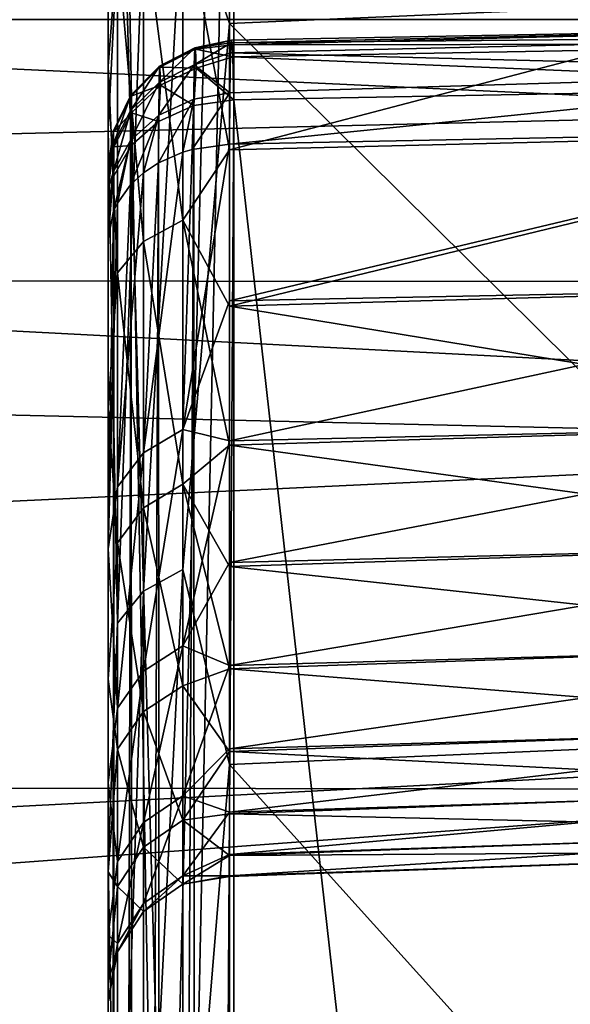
# Model space of a CAD drawing. Header units: millimetres. Extents: x -41 to 9, y -3 to 403.
# Tile 480 of 505: x -26.69 to -25.37, y 365.25 to 367.6. Entities that reach past the tile are written whole.
import ezdxf

# ---------------------------------------------------------------- set-up
doc = ezdxf.new("R2010")
doc.units = ezdxf.units.MM
doc.header["$LTSCALE"] = 81.481481
for name, color, linetype in [('1222', 7, 'CONTINUOUS'), ('1223', 7, 'CONTINUOUS'), ('1225', 7, 'CONTINUOUS'), ('1253', 7, 'CONTINUOUS'), ('133', 7, 'CONTINUOUS'), ('135', 7, 'CONTINUOUS'), ('136', 7, 'CONTINUOUS'), ('137', 7, 'CONTINUOUS'), ('143', 7, 'CONTINUOUS'), ('155', 7, 'CONTINUOUS'), ('158', 7, 'CONTINUOUS'), ('159', 7, 'CONTINUOUS'), ('160', 7, 'CONTINUOUS'), ('211', 7, 'CONTINUOUS'), ('213', 7, 'CONTINUOUS'), ('214', 7, 'CONTINUOUS'), ('216', 7, 'CONTINUOUS'), ('217', 7, 'CONTINUOUS'), ('218', 7, 'CONTINUOUS')]:
    doc.layers.add(name, color=color, linetype=linetype)

msp = doc.modelspace()

# ---------------------------------------------------------------- linework, layer by layer
at = {"layer": '1222', "linetype": 'Continuous'}
for points in [[(9.125, 367.6006, 83.3181), (9.125, 368.8485, 82.2092), (-40.875, 367.6013, 83.3175), (9.125, 367.6006, 83.3181)], [(-40.875, 364.9808, 85.3833), (9.125, 367.6006, 83.3181), (-40.875, 367.6013, 83.3175), (-40.875, 364.9808, 85.3833)], [(9.125, 364.9803, 85.3836), (9.125, 367.6006, 83.3181), (-40.875, 364.9808, 85.3833), (9.125, 364.9803, 85.3836)]]:
    msp.add_3dface(points, dxfattribs=at)
at = {"layer": '1223', "linetype": 'Continuous'}
for points in [[(-40.875, 367.6016, 18.6828), (9.125, 364.9804, 16.6165), (-40.875, 364.9804, 16.6164), (-40.875, 367.6016, 18.6828)], [(9.125, 367.6012, 18.6825), (9.125, 364.9804, 16.6165), (-40.875, 367.6016, 18.6828), (9.125, 367.6012, 18.6825)]]:
    msp.add_3dface(points, dxfattribs=at)
at = {"layer": '1225', "linetype": 'Continuous'}
for points in [[(-40.875, 366.9863, 80.2537), (-40.875, 368.1428, 79.1428), (-15.675, 366.9706, 80.2682), (-40.875, 366.9863, 80.2537)], [(-15.675, 366.9706, 80.2682), (-40.875, 368.1428, 79.1428), (-15.675, 368.1428, 79.1428), (-15.675, 366.9706, 80.2682)], [(-40.875, 365.7861, 81.3169), (-40.875, 366.9863, 80.2537), (-15.675, 366.9706, 80.2682), (-40.875, 365.7861, 81.3169)], [(-15.675, 365.7532, 81.3449), (-40.875, 365.7861, 81.3169), (-15.675, 366.9706, 80.2682), (-15.675, 365.7532, 81.3449)], [(-40.875, 363.2635, 83.2932), (-40.875, 365.7861, 81.3169), (-15.675, 364.4929, 82.3709), (-40.875, 363.2635, 83.2932)], [(-15.675, 364.4929, 82.3709), (-40.875, 365.7861, 81.3169), (-15.675, 365.7532, 81.3449), (-15.675, 364.4929, 82.3709)]]:
    msp.add_3dface(points, dxfattribs=at)
at = {"layer": '1253', "linetype": 'Continuous'}
for points in [[(-40.875, 369.2524, 24.0123), (-40.875, 366.9858, 21.7458), (-15.675, 368.7435, 23.4709), (-40.875, 369.2524, 24.0123)], [(-40.875, 366.9858, 21.7458), (-15.675, 367.5959, 22.3206), (-15.675, 368.7435, 23.4709), (-40.875, 366.9858, 21.7458)], [(-40.875, 366.9858, 21.7458), (-15.675, 366.4023, 21.2182), (-15.675, 367.5959, 22.3206), (-40.875, 366.9858, 21.7458)], [(-40.875, 366.9858, 21.7458), (-40.875, 364.5443, 19.6692), (-15.675, 366.4023, 21.2182), (-40.875, 366.9858, 21.7458)], [(-40.875, 364.5443, 19.6692), (-15.675, 365.1648, 20.1654), (-15.675, 366.4023, 21.2182), (-40.875, 364.5443, 19.6692)]]:
    msp.add_3dface(points, dxfattribs=at)
at = {"layer": '133', "linetype": 'Continuous'}
for points in [[(-26.1855, 367.5917, 69.8931), (-24.475, 367.6663, 69.8895), (-26.1855, 369.1456, 67.3947), (-26.1855, 367.5917, 69.8931)], [(-24.475, 365.8979, 72.2493), (-24.475, 367.6663, 69.8895), (-26.1855, 367.5917, 69.8931), (-24.475, 365.8979, 72.2493)], [(-26.1855, 365.8242, 72.2453), (-24.475, 365.8979, 72.2493), (-26.1855, 367.5917, 69.8931), (-26.1855, 365.8242, 72.2453)], [(-24.475, 363.9274, 74.4463), (-24.475, 365.8979, 72.2493), (-26.1855, 365.8242, 72.2453), (-24.475, 363.9274, 74.4463)], [(-26.1855, 363.8568, 74.433), (-24.475, 363.9274, 74.4463), (-26.1855, 365.8242, 72.2453), (-26.1855, 363.8568, 74.433)]]:
    msp.add_3dface(points, dxfattribs=at)
at = {"layer": '135', "linetype": 'Continuous'}
for points in [[(-24.475, 367.7396, 56.0263), (-24.475, 367.3329, 55.5977), (-26.1855, 367.2905, 55.6401), (-24.475, 367.7396, 56.0263)], [(-26.1855, 367.7014, 56.0728), (-24.475, 367.7396, 56.0263), (-26.1855, 367.2905, 55.6401), (-26.1855, 367.7014, 56.0728)], [(-24.475, 366.9646, 46.8637), (-24.475, 367.338, 46.3964), (-26.1855, 366.9299, 46.8092), (-24.475, 366.9646, 46.8637)], [(-26.1855, 366.9299, 46.8092), (-24.475, 367.338, 46.3964), (-26.1855, 367.3041, 46.3444), (-26.1855, 366.9299, 46.8092)], [(-24.475, 367.3329, 55.5977), (-24.475, 366.9655, 55.138), (-26.1855, 366.9177, 55.1742), (-24.475, 367.3329, 55.5977)], [(-26.1855, 367.2905, 55.6401), (-24.475, 367.3329, 55.5977), (-26.1855, 366.9177, 55.1742), (-26.1855, 367.2905, 55.6401)], [(-24.475, 366.9655, 55.138), (-24.475, 366.6365, 54.647), (-26.1855, 366.9177, 55.1742), (-24.475, 366.9655, 55.138)], [(-24.475, 366.6353, 47.3549), (-24.475, 366.9646, 46.8637), (-26.1855, 366.5963, 47.3039), (-24.475, 366.6353, 47.3549)], [(-26.1855, 366.5963, 47.3039), (-24.475, 366.9646, 46.8637), (-26.1855, 366.9299, 46.8092), (-26.1855, 366.5963, 47.3039)], [(-26.1855, 366.9177, 55.1742), (-24.475, 366.6365, 54.647), (-26.1855, 366.5856, 54.6785), (-26.1855, 366.9177, 55.1742)], [(-24.475, 366.6365, 54.647), (-24.475, 366.3517, 54.1333), (-26.1855, 366.5856, 54.6785), (-24.475, 366.6365, 54.647)], [(-24.475, 366.3494, 47.8713), (-24.475, 366.6353, 47.3549), (-26.1855, 366.3057, 47.825), (-24.475, 366.3494, 47.8713)], [(-26.1855, 366.3057, 47.825), (-24.475, 366.6353, 47.3549), (-26.1855, 366.5963, 47.3039), (-26.1855, 366.3057, 47.825)], [(-26.1855, 366.5856, 54.6785), (-24.475, 366.3517, 54.1333), (-26.1855, 366.2964, 54.1565), (-26.1855, 366.5856, 54.6785)], [(-24.475, 366.3517, 54.1333), (-24.475, 366.1101, 53.5947), (-26.1855, 366.2964, 54.1565), (-24.475, 366.3517, 54.1333)], [(-24.475, 366.107, 48.4132), (-24.475, 366.3494, 47.8713), (-26.1855, 366.0601, 48.3688), (-24.475, 366.107, 48.4132)], [(-26.1855, 366.0601, 48.3688), (-24.475, 366.3494, 47.8713), (-26.1855, 366.3057, 47.825), (-26.1855, 366.0601, 48.3688)], [(-26.1855, 366.2964, 54.1565), (-24.475, 366.1101, 53.5947), (-26.1855, 366.0524, 53.612), (-26.1855, 366.2964, 54.1565)], [(-24.475, 366.1101, 53.5947), (-24.475, 365.9149, 53.0395), (-26.1855, 366.0524, 53.612), (-24.475, 366.1101, 53.5947)], [(-26.1855, 365.8613, 48.9315), (-24.475, 366.107, 48.4132), (-26.1855, 366.0601, 48.3688), (-26.1855, 365.8613, 48.9315)], [(-24.475, 365.912, 48.97), (-24.475, 366.107, 48.4132), (-26.1855, 365.8613, 48.9315), (-24.475, 365.912, 48.97)], [(-26.1855, 366.0524, 53.612), (-24.475, 365.9149, 53.0395), (-26.1855, 365.8553, 53.0488), (-26.1855, 366.0524, 53.612)], [(-24.475, 365.9149, 53.0395), (-24.475, 365.7675, 52.4697), (-26.1855, 365.8553, 53.0488), (-24.475, 365.9149, 53.0395)], [(-26.1855, 365.7107, 49.5088), (-24.475, 365.912, 48.97), (-26.1855, 365.8613, 48.9315), (-26.1855, 365.7107, 49.5088)], [(-24.475, 365.7648, 49.5427), (-24.475, 365.912, 48.97), (-26.1855, 365.7107, 49.5088), (-24.475, 365.7648, 49.5427)], [(-26.1855, 365.8553, 53.0488), (-24.475, 365.7675, 52.4697), (-26.1855, 365.7064, 52.471), (-26.1855, 365.8553, 53.0488)], [(-24.475, 365.7675, 52.4697), (-24.475, 365.6678, 51.8879), (-26.1855, 365.7064, 52.471), (-24.475, 365.7675, 52.4697)], [(-26.1855, 365.6095, 50.0969), (-24.475, 365.7648, 49.5427), (-26.1855, 365.7107, 49.5088), (-26.1855, 365.6095, 50.0969)], [(-24.475, 365.6661, 50.1252), (-24.475, 365.7648, 49.5427), (-26.1855, 365.6095, 50.0969), (-24.475, 365.6661, 50.1252)], [(-26.1855, 365.7064, 52.471), (-24.475, 365.6678, 51.8879), (-26.1855, 365.6069, 51.8827), (-26.1855, 365.7064, 52.471)], [(-24.475, 365.6678, 51.8879), (-24.475, 365.6179, 51.3026), (-26.1855, 365.6069, 51.8827), (-24.475, 365.6678, 51.8879)], [(-26.1855, 365.5582, 50.6914), (-24.475, 365.6661, 50.1252), (-26.1855, 365.6095, 50.0969), (-26.1855, 365.5582, 50.6914)], [(-24.475, 365.6173, 50.7116), (-24.475, 365.6661, 50.1252), (-26.1855, 365.5582, 50.6914), (-24.475, 365.6173, 50.7116)], [(-24.475, 365.6179, 51.3026), (-24.475, 365.6173, 50.7116), (-26.1855, 365.5573, 51.288), (-24.475, 365.6179, 51.3026)], [(-26.1855, 365.6069, 51.8827), (-24.475, 365.6179, 51.3026), (-26.1855, 365.5573, 51.288), (-26.1855, 365.6069, 51.8827)], [(-26.1855, 365.5573, 51.288), (-24.475, 365.6173, 50.7116), (-26.1855, 365.5582, 50.6914), (-26.1855, 365.5573, 51.288)]]:
    msp.add_3dface(points, dxfattribs=at)
at = {"layer": '136', "linetype": 'Continuous'}
for points in [[(-26.1817, 367.5458, 45.8002), (-24.475, 367.5838, 45.7012), (-26.1805, 367.5522, 45.6672), (-26.1817, 367.5458, 45.8002)], [(-24.475, 367.5617, 45.9509), (-24.475, 367.5838, 45.7012), (-26.1817, 367.5458, 45.8002), (-24.475, 367.5617, 45.9509)], [(-26.1805, 367.5522, 45.6672), (-24.475, 367.5838, 45.7012), (-26.1792, 367.5408, 45.5343), (-26.1805, 367.5522, 45.6672)], [(-24.475, 367.5838, 45.7012), (-24.475, 367.5433, 45.4539), (-26.1792, 367.5408, 45.5343), (-24.475, 367.5838, 45.7012)], [(-26.1828, 367.5215, 45.9313), (-24.475, 367.5617, 45.9509), (-26.1817, 367.5458, 45.8002), (-26.1828, 367.5215, 45.9313)], [(-24.475, 367.4785, 46.1871), (-24.475, 367.5617, 45.9509), (-26.1828, 367.5215, 45.9313), (-24.475, 367.4785, 46.1871)], [(-26.1792, 367.5408, 45.5343), (-24.475, 367.5433, 45.4539), (-26.1778, 367.5125, 45.4057), (-26.1792, 367.5408, 45.5343)], [(-24.475, 367.5433, 45.4539), (-24.475, 367.4417, 45.223), (-26.1778, 367.5125, 45.4057), (-24.475, 367.5433, 45.4539)], [(-26.1845, 367.4261, 46.171), (-24.475, 367.4785, 46.1871), (-26.1828, 367.5215, 45.9313), (-26.1845, 367.4261, 46.171)], [(-26.1778, 367.5125, 45.4057), (-24.475, 367.4417, 45.223), (-26.175, 367.4095, 45.1695), (-26.1778, 367.5125, 45.4057)], [(-24.475, 367.338, 46.3964), (-24.475, 367.4785, 46.1871), (-26.1855, 367.3041, 46.3444), (-24.475, 367.338, 46.3964)], [(-26.1855, 367.3041, 46.3444), (-24.475, 367.4785, 46.1871), (-26.1845, 367.4261, 46.171), (-26.1855, 367.3041, 46.3444)]]:
    msp.add_3dface(points, dxfattribs=at)
at = {"layer": '137', "linetype": 'Continuous'}
for points in [[(-24.475, 367.4417, 45.223), (-24.475, 352.3339, 20.0795), (-26.175, 367.4095, 45.1695), (-24.475, 367.4417, 45.223)], [(-26.175, 367.4095, 45.1695), (-24.475, 352.3339, 20.0795), (-26.175, 352.3833, 20.1616), (-26.175, 367.4095, 45.1695)]]:
    msp.add_3dface(points, dxfattribs=at)
at = {"layer": '143', "linetype": 'Continuous'}
for points in [[(-26.475, 371.2807, 61.9451), (-26.475, 370.5144, 60.9992), (-26.475, 353.7843, 65.4831), (-26.475, 371.2807, 61.9451)], [(-26.475, 370.1986, 64.6501), (-26.475, 371.2807, 61.9451), (-26.475, 353.7843, 65.4831), (-26.475, 370.1986, 64.6501)], [(-26.475, 367.4903, 56.2854), (-26.475, 366.6748, 55.3496), (-26.475, 370.5144, 60.9992), (-26.475, 367.4903, 56.2854)], [(-26.475, 368.4522, 57.0714), (-26.475, 367.4903, 56.2854), (-26.475, 370.5144, 60.9992), (-26.475, 368.4522, 57.0714)], [(-26.475, 370.5144, 60.9992), (-26.475, 366.6748, 55.3496), (-26.475, 358.2662, 48.7525), (-26.475, 370.5144, 60.9992)], [(-26.475, 368.881, 67.2536), (-26.475, 370.1986, 64.6501), (-26.475, 353.7843, 65.4831), (-26.475, 368.881, 67.2536)], [(-26.475, 367.3397, 69.7302), (-26.475, 368.881, 67.2536), (-26.475, 353.7843, 65.4831), (-26.475, 367.3397, 69.7302)], [(-26.475, 345.742, 65.9833), (-26.475, 367.3397, 69.7302), (-26.475, 347.5805, 65.1411), (-26.475, 345.742, 65.9833)], [(-26.475, 347.5805, 65.1411), (-26.475, 367.3397, 69.7302), (-26.475, 348.4609, 64.6334), (-26.475, 347.5805, 65.1411)], [(-26.475, 348.4609, 64.6334), (-26.475, 367.3397, 69.7302), (-26.475, 353.7843, 65.4831), (-26.475, 348.4609, 64.6334)], [(-26.475, 365.589, 72.059), (-26.475, 367.3397, 69.7302), (-26.475, 345.742, 65.9833), (-26.475, 365.589, 72.059)], [(-26.475, 367.2496, 45.7474), (-26.475, 367.2508, 45.6378), (-26.475, 353.6367, 42.5456), (-26.475, 367.2496, 45.7474)], [(-26.475, 367.2508, 45.6378), (-26.475, 367.2349, 45.5291), (-26.475, 353.6367, 42.5456), (-26.475, 367.2508, 45.6378)], [(-26.475, 367.2313, 45.8554), (-26.475, 367.2496, 45.7474), (-26.475, 353.6367, 42.5456), (-26.475, 367.2313, 45.8554)], [(-26.475, 367.2349, 45.5291), (-26.475, 367.2021, 45.4249), (-26.475, 353.6367, 42.5456), (-26.475, 367.2349, 45.5291)], [(-26.475, 367.1964, 45.9595), (-26.475, 367.2313, 45.8554), (-26.475, 353.6367, 42.5456), (-26.475, 367.1964, 45.9595)], [(-26.475, 367.2021, 45.4249), (-26.475, 367.1522, 45.3238), (-26.475, 353.6367, 42.5456), (-26.475, 367.2021, 45.4249)], [(-26.475, 367.1456, 46.0562), (-26.475, 367.1964, 45.9595), (-26.475, 353.6367, 42.5456), (-26.475, 367.1456, 46.0562)], [(-26.475, 367.1522, 45.3238), (-26.475, 352.1261, 20.3162), (-26.475, 352.4726, 40.9053), (-26.475, 367.1522, 45.3238)], [(-26.475, 353.6367, 42.5456), (-26.475, 367.1522, 45.3238), (-26.475, 352.4726, 40.9053), (-26.475, 353.6367, 42.5456)], [(-26.475, 367.0787, 46.1467), (-26.475, 367.1456, 46.0562), (-26.475, 353.6367, 42.5456), (-26.475, 367.0787, 46.1467)], [(-26.475, 366.3388, 47.1506), (-26.475, 367.0787, 46.1467), (-26.475, 353.6367, 42.5456), (-26.475, 366.3388, 47.1506)], [(-26.475, 366.6748, 55.3496), (-26.475, 366.0281, 54.29), (-26.475, 358.2662, 48.7525), (-26.475, 366.6748, 55.3496)], [(-26.475, 354.5891, 44.3209), (-26.475, 366.3388, 47.1506), (-26.475, 353.6367, 42.5456), (-26.475, 354.5891, 44.3209)], [(-26.475, 365.7804, 48.2614), (-26.475, 366.3388, 47.1506), (-26.475, 354.5891, 44.3209), (-26.475, 365.7804, 48.2614)], [(-26.475, 366.0281, 54.29), (-26.475, 365.5684, 53.1359), (-26.475, 358.2662, 48.7525), (-26.475, 366.0281, 54.29)], [(-26.475, 365.4172, 49.4494), (-26.475, 365.7804, 48.2614), (-26.475, 355.3103, 46.1987), (-26.475, 365.4172, 49.4494)], [(-26.475, 355.3103, 46.1987), (-26.475, 365.7804, 48.2614), (-26.475, 354.5891, 44.3209), (-26.475, 355.3103, 46.1987)], [(-26.475, 341.8435, 66.939), (-26.475, 365.589, 72.059), (-26.475, 343.8272, 66.5824), (-26.475, 341.8435, 66.939)], [(-26.475, 343.8272, 66.5824), (-26.475, 365.589, 72.059), (-26.475, 345.742, 65.9833), (-26.475, 343.8272, 66.5824)], [(-26.475, 363.6391, 74.2268), (-26.475, 365.589, 72.059), (-26.475, 337.822, 66.8971), (-26.475, 363.6391, 74.2268)], [(-26.475, 337.822, 66.8971), (-26.475, 365.589, 72.059), (-26.475, 339.8301, 67.0442), (-26.475, 337.822, 66.8971)], [(-26.475, 339.8301, 67.0442), (-26.475, 365.589, 72.059), (-26.475, 341.8435, 66.939), (-26.475, 339.8301, 67.0442)], [(-26.475, 365.5684, 53.1359), (-26.475, 365.3096, 51.9208), (-26.475, 358.2662, 48.7525), (-26.475, 365.5684, 53.1359)], [(-26.475, 365.2588, 50.6806), (-26.475, 365.4172, 49.4494), (-26.475, 358.2662, 48.7525), (-26.475, 365.2588, 50.6806)], [(-26.475, 355.7905, 48.151), (-26.475, 365.4172, 49.4494), (-26.475, 355.3103, 46.1987), (-26.475, 355.7905, 48.151)], [(-26.475, 365.4172, 49.4494), (-26.475, 355.7905, 48.151), (-26.475, 358.2662, 48.7525), (-26.475, 365.4172, 49.4494)], [(-26.475, 365.3096, 51.9208), (-26.475, 365.2588, 50.6806), (-26.475, 358.2662, 48.7525), (-26.475, 365.3096, 51.9208)]]:
    msp.add_3dface(points, dxfattribs=at)
at = {"layer": '155', "linetype": 'Continuous'}
for points in [[(-26.1855, 367.5917, 69.8931), (-26.1855, 369.1456, 67.3947), (-26.297, 367.9155, 69.3645), (-26.1855, 367.5917, 69.8931)], [(-26.475, 368.881, 67.2536), (-26.475, 367.3397, 69.7302), (-26.4532, 367.7802, 69.2755), (-26.475, 368.881, 67.2536)], [(-26.297, 366.289, 71.6256), (-26.297, 367.9155, 69.3645), (-26.3909, 366.2373, 71.585), (-26.297, 366.289, 71.6256)], [(-26.3909, 366.2373, 71.585), (-26.297, 367.9155, 69.3645), (-26.3909, 367.8606, 69.3284), (-26.3909, 366.2373, 71.585)], [(-26.297, 366.289, 71.6256), (-26.1855, 367.5917, 69.8931), (-26.297, 367.9155, 69.3645), (-26.297, 366.289, 71.6256)], [(-26.4532, 366.1617, 71.5257), (-26.3909, 367.8606, 69.3284), (-26.4532, 367.7802, 69.2755), (-26.4532, 366.1617, 71.5257)], [(-26.3909, 366.2373, 71.585), (-26.3909, 367.8606, 69.3284), (-26.4532, 366.1617, 71.5257), (-26.3909, 366.2373, 71.585)], [(-26.475, 367.3397, 69.7302), (-26.4532, 366.1617, 71.5257), (-26.4532, 367.7802, 69.2755), (-26.475, 367.3397, 69.7302)], [(-26.1855, 365.8242, 72.2453), (-26.1855, 367.5917, 69.8931), (-26.297, 366.289, 71.6256), (-26.1855, 365.8242, 72.2453)], [(-26.475, 367.3397, 69.7302), (-26.475, 365.589, 72.059), (-26.4532, 366.1617, 71.5257), (-26.475, 367.3397, 69.7302)], [(-26.297, 364.4799, 73.7434), (-26.297, 366.289, 71.6256), (-26.3909, 364.4317, 73.6987), (-26.297, 364.4799, 73.7434)], [(-26.3909, 364.4317, 73.6987), (-26.297, 366.289, 71.6256), (-26.3909, 366.2373, 71.585), (-26.3909, 364.4317, 73.6987)], [(-26.297, 364.4799, 73.7434), (-26.1855, 365.8242, 72.2453), (-26.297, 366.289, 71.6256), (-26.297, 364.4799, 73.7434)], [(-26.4532, 364.3613, 73.6332), (-26.3909, 366.2373, 71.585), (-26.4532, 366.1617, 71.5257), (-26.4532, 364.3613, 73.6332)], [(-26.3909, 364.4317, 73.6987), (-26.3909, 366.2373, 71.585), (-26.4532, 364.3613, 73.6332), (-26.3909, 364.4317, 73.6987)], [(-26.475, 365.589, 72.059), (-26.4532, 364.3613, 73.6332), (-26.4532, 366.1617, 71.5257), (-26.475, 365.589, 72.059)], [(-26.1855, 363.8568, 74.433), (-26.1855, 365.8242, 72.2453), (-26.297, 364.4799, 73.7434), (-26.1855, 363.8568, 74.433)], [(-26.475, 365.589, 72.059), (-26.475, 363.6391, 74.2268), (-26.4532, 364.3613, 73.6332), (-26.475, 365.589, 72.059)]]:
    msp.add_3dface(points, dxfattribs=at)
at = {"layer": '158', "linetype": 'Continuous'}
for points in [[(-26.475, 367.4903, 56.2854), (-26.475, 368.4522, 57.0714), (-26.4532, 367.778, 56.4002), (-26.475, 367.4903, 56.2854)], [(-26.2968, 367.8859, 56.2796), (-26.2968, 367.1226, 55.4809), (-26.3907, 367.8421, 56.3285), (-26.2968, 367.8859, 56.2796)], [(-26.2968, 367.8859, 56.2796), (-26.1855, 367.2905, 55.6401), (-26.2968, 367.1226, 55.4809), (-26.2968, 367.8859, 56.2796)], [(-26.1855, 367.7014, 56.0728), (-26.1855, 367.2905, 55.6401), (-26.2968, 367.8859, 56.2796), (-26.1855, 367.7014, 56.0728)], [(-26.4532, 367.778, 56.4002), (-26.3907, 367.8421, 56.3285), (-26.3907, 367.0717, 55.5224), (-26.4532, 367.778, 56.4002)], [(-26.3907, 367.8421, 56.3285), (-26.2968, 367.1226, 55.4809), (-26.3907, 367.0717, 55.5224), (-26.3907, 367.8421, 56.3285)], [(-26.4532, 366.9973, 55.5832), (-26.475, 367.4903, 56.2854), (-26.4532, 367.778, 56.4002), (-26.4532, 366.9973, 55.5832)], [(-26.4532, 366.9973, 55.5832), (-26.4532, 367.778, 56.4002), (-26.3907, 367.0717, 55.5224), (-26.4532, 366.9973, 55.5832)], [(-26.475, 366.6748, 55.3496), (-26.475, 367.4903, 56.2854), (-26.4532, 366.9973, 55.5832), (-26.475, 366.6748, 55.3496)], [(-26.297, 367.2848, 46.3274), (-26.2968, 366.6232, 47.2123), (-26.2746, 367.2915, 46.3333), (-26.297, 367.2848, 46.3274)], [(-26.2968, 366.6232, 47.2123), (-26.1855, 367.3041, 46.3444), (-26.2746, 367.2915, 46.3333), (-26.2968, 366.6232, 47.2123)], [(-26.1855, 366.9299, 46.8092), (-26.1855, 367.3041, 46.3444), (-26.2968, 366.6232, 47.2123), (-26.1855, 366.9299, 46.8092)], [(-26.1855, 367.2905, 55.6401), (-26.1855, 366.9177, 55.1742), (-26.2968, 367.1226, 55.4809), (-26.1855, 367.2905, 55.6401)], [(-26.2968, 366.6232, 47.2123), (-26.297, 367.2848, 46.3274), (-26.3907, 366.5677, 47.1772), (-26.2968, 366.6232, 47.2123)], [(-26.297, 367.2848, 46.3274), (-26.3546, 367.2593, 46.3051), (-26.3907, 366.5677, 47.1772), (-26.297, 367.2848, 46.3274)], [(-26.3904, 367.2357, 46.2844), (-26.3907, 366.5677, 47.1772), (-26.3546, 367.2593, 46.3051), (-26.3904, 367.2357, 46.2844)], [(-26.4532, 366.4865, 47.1258), (-26.3907, 366.5677, 47.1772), (-26.3904, 367.2357, 46.2844), (-26.4532, 366.4865, 47.1258)], [(-26.4532, 366.4865, 47.1258), (-26.3904, 367.2357, 46.2844), (-26.4215, 367.2073, 46.2595), (-26.4532, 366.4865, 47.1258)], [(-26.4531, 367.1633, 46.2209), (-26.4532, 366.4865, 47.1258), (-26.4215, 367.2073, 46.2595), (-26.4531, 367.1633, 46.2209)], [(-26.4531, 367.1633, 46.2209), (-26.475, 366.3388, 47.1506), (-26.4532, 366.4865, 47.1258), (-26.4531, 367.1633, 46.2209)], [(-26.4622, 367.144, 46.2039), (-26.475, 366.3388, 47.1506), (-26.4531, 367.1633, 46.2209), (-26.4622, 367.144, 46.2039)], [(-26.475, 367.0787, 46.1467), (-26.475, 366.3388, 47.1506), (-26.4622, 367.144, 46.2039), (-26.475, 367.0787, 46.1467)], [(-26.2968, 367.1226, 55.4809), (-26.2968, 366.4928, 54.5732), (-26.3907, 367.0717, 55.5224), (-26.2968, 367.1226, 55.4809)], [(-26.2968, 367.1226, 55.4809), (-26.1855, 366.5856, 54.6785), (-26.2968, 366.4928, 54.5732), (-26.2968, 367.1226, 55.4809)], [(-26.1855, 366.9177, 55.1742), (-26.1855, 366.5856, 54.6785), (-26.2968, 367.1226, 55.4809), (-26.1855, 366.9177, 55.1742)], [(-26.4532, 366.9973, 55.5832), (-26.3907, 367.0717, 55.5224), (-26.3907, 366.4361, 54.6063), (-26.4532, 366.9973, 55.5832)], [(-26.3907, 367.0717, 55.5224), (-26.2968, 366.4928, 54.5732), (-26.3907, 366.4361, 54.6063), (-26.3907, 367.0717, 55.5224)], [(-26.4532, 366.3531, 54.6548), (-26.475, 366.6748, 55.3496), (-26.4532, 366.9973, 55.5832), (-26.4532, 366.3531, 54.6548)], [(-26.4532, 366.3531, 54.6548), (-26.4532, 366.9973, 55.5832), (-26.3907, 366.4361, 54.6063), (-26.4532, 366.3531, 54.6548)], [(-26.1855, 366.5963, 47.3039), (-26.1855, 366.9299, 46.8092), (-26.2968, 366.6232, 47.2123), (-26.1855, 366.5963, 47.3039)], [(-26.475, 366.0281, 54.29), (-26.475, 366.6748, 55.3496), (-26.4532, 366.3531, 54.6548), (-26.475, 366.0281, 54.29)], [(-26.2968, 366.1072, 48.1892), (-26.2968, 366.6232, 47.2123), (-26.3907, 366.0469, 48.1631), (-26.2968, 366.1072, 48.1892)], [(-26.3907, 366.0469, 48.1631), (-26.2968, 366.6232, 47.2123), (-26.3907, 366.5677, 47.1772), (-26.3907, 366.0469, 48.1631)], [(-26.2968, 366.1072, 48.1892), (-26.1855, 366.5963, 47.3039), (-26.2968, 366.6232, 47.2123), (-26.2968, 366.1072, 48.1892)], [(-26.1855, 366.3057, 47.825), (-26.1855, 366.5963, 47.3039), (-26.2968, 366.1072, 48.1892), (-26.1855, 366.3057, 47.825)], [(-26.1855, 366.5856, 54.6785), (-26.1855, 366.2964, 54.1565), (-26.2968, 366.4928, 54.5732), (-26.1855, 366.5856, 54.6785)], [(-26.4532, 366.4865, 47.1258), (-26.4532, 365.9587, 48.125), (-26.3907, 366.5677, 47.1772), (-26.4532, 366.4865, 47.1258)], [(-26.4532, 365.9587, 48.125), (-26.3907, 366.0469, 48.1631), (-26.3907, 366.5677, 47.1772), (-26.4532, 365.9587, 48.125)], [(-26.2968, 366.4928, 54.5732), (-26.2968, 366.0117, 53.5786), (-26.3907, 366.4361, 54.6063), (-26.2968, 366.4928, 54.5732)], [(-26.2968, 366.4928, 54.5732), (-26.1855, 366.0524, 53.612), (-26.2968, 366.0117, 53.5786), (-26.2968, 366.4928, 54.5732)], [(-26.1855, 366.2964, 54.1565), (-26.1855, 366.0524, 53.612), (-26.2968, 366.4928, 54.5732), (-26.1855, 366.2964, 54.1565)], [(-26.4532, 366.4865, 47.1258), (-26.475, 366.3388, 47.1506), (-26.4532, 365.9587, 48.125), (-26.4532, 366.4865, 47.1258)], [(-26.4532, 366.3531, 54.6548), (-26.3907, 366.4361, 54.6063), (-26.3907, 365.9505, 53.6025), (-26.4532, 366.3531, 54.6548)], [(-26.3907, 366.4361, 54.6063), (-26.2968, 366.0117, 53.5786), (-26.3907, 365.9505, 53.6025), (-26.3907, 366.4361, 54.6063)], [(-26.4532, 365.861, 53.6375), (-26.475, 366.0281, 54.29), (-26.4532, 366.3531, 54.6548), (-26.4532, 365.861, 53.6375)], [(-26.4532, 365.861, 53.6375), (-26.4532, 366.3531, 54.6548), (-26.3907, 365.9505, 53.6025), (-26.4532, 365.861, 53.6375)], [(-26.475, 366.3388, 47.1506), (-26.475, 365.7804, 48.2614), (-26.4532, 365.9587, 48.125), (-26.475, 366.3388, 47.1506)], [(-26.1855, 366.0601, 48.3688), (-26.1855, 366.3057, 47.825), (-26.2968, 366.1072, 48.1892), (-26.1855, 366.0601, 48.3688)], [(-26.2968, 365.7493, 49.2344), (-26.2968, 366.1072, 48.1892), (-26.3907, 365.6857, 49.218), (-26.2968, 365.7493, 49.2344)], [(-26.3907, 365.6857, 49.218), (-26.2968, 366.1072, 48.1892), (-26.3907, 366.0469, 48.1631), (-26.3907, 365.6857, 49.218)], [(-26.2968, 365.7493, 49.2344), (-26.1855, 366.0601, 48.3688), (-26.2968, 366.1072, 48.1892), (-26.2968, 365.7493, 49.2344)], [(-26.4532, 365.5927, 49.1941), (-26.3907, 365.6857, 49.218), (-26.3907, 366.0469, 48.1631), (-26.4532, 365.5927, 49.1941)], [(-26.4532, 365.9587, 48.125), (-26.4532, 365.5927, 49.1941), (-26.3907, 366.0469, 48.1631), (-26.4532, 365.9587, 48.125)], [(-26.1855, 365.8613, 48.9315), (-26.1855, 366.0601, 48.3688), (-26.2968, 365.7493, 49.2344), (-26.1855, 365.8613, 48.9315)], [(-26.1855, 366.0524, 53.612), (-26.1855, 365.8553, 53.0488), (-26.2968, 366.0117, 53.5786), (-26.1855, 366.0524, 53.612)], [(-26.475, 365.5684, 53.1359), (-26.475, 366.0281, 54.29), (-26.4532, 365.861, 53.6375), (-26.475, 365.5684, 53.1359)], [(-26.2968, 366.0117, 53.5786), (-26.2968, 365.6911, 52.5214), (-26.3907, 365.9505, 53.6025), (-26.2968, 366.0117, 53.5786)], [(-26.2968, 366.0117, 53.5786), (-26.1855, 365.8553, 53.0488), (-26.2968, 365.6911, 52.5214), (-26.2968, 366.0117, 53.5786)], [(-26.4532, 365.9587, 48.125), (-26.475, 365.7804, 48.2614), (-26.4532, 365.5927, 49.1941), (-26.4532, 365.9587, 48.125)], [(-26.4532, 365.861, 53.6375), (-26.3907, 365.9505, 53.6025), (-26.3907, 365.6269, 52.5355), (-26.4532, 365.861, 53.6375)], [(-26.3907, 365.9505, 53.6025), (-26.2968, 365.6911, 52.5214), (-26.3907, 365.6269, 52.5355), (-26.3907, 365.9505, 53.6025)], [(-26.4532, 365.5331, 52.5561), (-26.475, 365.5684, 53.1359), (-26.4532, 365.861, 53.6375), (-26.4532, 365.5331, 52.5561)], [(-26.4532, 365.5331, 52.5561), (-26.4532, 365.861, 53.6375), (-26.3907, 365.6269, 52.5355), (-26.4532, 365.5331, 52.5561)], [(-26.1855, 365.7107, 49.5088), (-26.1855, 365.8613, 48.9315), (-26.2968, 365.7493, 49.2344), (-26.1855, 365.7107, 49.5088)], [(-26.1855, 365.8553, 53.0488), (-26.1855, 365.7064, 52.471), (-26.2968, 365.6911, 52.5214), (-26.1855, 365.8553, 53.0488)], [(-26.475, 365.7804, 48.2614), (-26.475, 365.4172, 49.4494), (-26.4532, 365.5927, 49.1941), (-26.475, 365.7804, 48.2614)], [(-26.2968, 365.5583, 50.3225), (-26.2968, 365.7493, 49.2344), (-26.3907, 365.4929, 50.3162), (-26.2968, 365.5583, 50.3225)], [(-26.3907, 365.4929, 50.3162), (-26.2968, 365.7493, 49.2344), (-26.3907, 365.6857, 49.218), (-26.3907, 365.4929, 50.3162)], [(-26.2968, 365.5583, 50.3225), (-26.1855, 365.7107, 49.5088), (-26.2968, 365.7493, 49.2344), (-26.2968, 365.5583, 50.3225)], [(-26.2968, 365.6911, 52.5214), (-26.2968, 365.5387, 51.4272), (-26.3907, 365.6269, 52.5355), (-26.2968, 365.6911, 52.5214)], [(-26.1855, 365.6095, 50.0969), (-26.1855, 365.7107, 49.5088), (-26.2968, 365.5583, 50.3225), (-26.1855, 365.6095, 50.0969)], [(-26.1855, 365.7064, 52.471), (-26.1855, 365.6069, 51.8827), (-26.2968, 365.6911, 52.5214), (-26.1855, 365.7064, 52.471)], [(-26.2968, 365.6911, 52.5214), (-26.1855, 365.6069, 51.8827), (-26.2968, 365.5387, 51.4272), (-26.2968, 365.6911, 52.5214)], [(-26.4532, 365.3972, 50.3071), (-26.3907, 365.4929, 50.3162), (-26.3907, 365.6857, 49.218), (-26.4532, 365.3972, 50.3071)], [(-26.4532, 365.5927, 49.1941), (-26.4532, 365.3972, 50.3071), (-26.3907, 365.6857, 49.218), (-26.4532, 365.5927, 49.1941)], [(-26.4532, 365.5331, 52.5561), (-26.3907, 365.6269, 52.5355), (-26.3907, 365.4731, 51.4311), (-26.4532, 365.5331, 52.5561)], [(-26.3907, 365.6269, 52.5355), (-26.2968, 365.5387, 51.4272), (-26.3907, 365.4731, 51.4311), (-26.3907, 365.6269, 52.5355)], [(-26.1855, 365.5582, 50.6914), (-26.1855, 365.6095, 50.0969), (-26.2968, 365.5583, 50.3225), (-26.1855, 365.5582, 50.6914)], [(-26.1855, 365.6069, 51.8827), (-26.1855, 365.5573, 51.288), (-26.2968, 365.5387, 51.4272), (-26.1855, 365.6069, 51.8827)], [(-26.4532, 365.5927, 49.1941), (-26.475, 365.4172, 49.4494), (-26.4532, 365.3972, 50.3071), (-26.4532, 365.5927, 49.1941)], [(-26.475, 365.3096, 51.9208), (-26.475, 365.5684, 53.1359), (-26.4532, 365.5331, 52.5561), (-26.475, 365.3096, 51.9208)], [(-26.2968, 365.5387, 51.4272), (-26.2968, 365.5583, 50.3225), (-26.3907, 365.4731, 51.4311), (-26.2968, 365.5387, 51.4272)], [(-26.3907, 365.4731, 51.4311), (-26.2968, 365.5583, 50.3225), (-26.3907, 365.4929, 50.3162), (-26.3907, 365.4731, 51.4311)], [(-26.2968, 365.5387, 51.4272), (-26.1855, 365.5582, 50.6914), (-26.2968, 365.5583, 50.3225), (-26.2968, 365.5387, 51.4272)], [(-26.1855, 365.5573, 51.288), (-26.1855, 365.5582, 50.6914), (-26.2968, 365.5387, 51.4272), (-26.1855, 365.5573, 51.288)], [(-26.4532, 365.3772, 51.4369), (-26.475, 365.3096, 51.9208), (-26.4532, 365.5331, 52.5561), (-26.4532, 365.3772, 51.4369)], [(-26.4532, 365.3772, 51.4369), (-26.4532, 365.5331, 52.5561), (-26.3907, 365.4731, 51.4311), (-26.4532, 365.3772, 51.4369)], [(-26.4532, 365.3972, 50.3071), (-26.4532, 365.3772, 51.4369), (-26.3907, 365.4929, 50.3162), (-26.4532, 365.3972, 50.3071)], [(-26.4532, 365.3772, 51.4369), (-26.3907, 365.4731, 51.4311), (-26.3907, 365.4929, 50.3162), (-26.4532, 365.3772, 51.4369)], [(-26.475, 365.4172, 49.4494), (-26.475, 365.2588, 50.6806), (-26.4532, 365.3972, 50.3071), (-26.475, 365.4172, 49.4494)], [(-26.4532, 365.3972, 50.3071), (-26.475, 365.2588, 50.6806), (-26.4532, 365.3772, 51.4369), (-26.4532, 365.3972, 50.3071)], [(-26.475, 365.2588, 50.6806), (-26.475, 365.3096, 51.9208), (-26.4532, 365.3772, 51.4369), (-26.475, 365.2588, 50.6806)]]:
    msp.add_3dface(points, dxfattribs=at)
at = {"layer": '159', "linetype": 'Continuous'}
for points in [[(-26.1805, 367.5522, 45.6672), (-26.2667, 367.5308, 45.5668), (-26.2683, 367.5336, 45.7736), (-26.1805, 367.5522, 45.6672)], [(-26.1817, 367.5458, 45.8002), (-26.1805, 367.5522, 45.6672), (-26.2683, 367.5336, 45.7736), (-26.1817, 367.5458, 45.8002)], [(-26.1805, 367.5522, 45.6672), (-26.1792, 367.5408, 45.5343), (-26.2667, 367.5308, 45.5668), (-26.1805, 367.5522, 45.6672)], [(-26.3527, 367.4904, 45.7697), (-26.3535, 367.4514, 45.9632), (-26.2683, 367.5336, 45.7736), (-26.3527, 367.4904, 45.7697)], [(-26.2683, 367.5336, 45.7736), (-26.3535, 367.4514, 45.9632), (-26.2696, 367.493, 45.9761), (-26.2683, 367.5336, 45.7736)], [(-26.2667, 367.5308, 45.5668), (-26.3527, 367.4904, 45.7697), (-26.2683, 367.5336, 45.7736), (-26.2667, 367.5308, 45.5668)], [(-26.3517, 367.488, 45.5719), (-26.3527, 367.4904, 45.7697), (-26.2667, 367.5308, 45.5668), (-26.3517, 367.488, 45.5719)], [(-26.265, 367.4852, 45.3651), (-26.3517, 367.488, 45.5719), (-26.2667, 367.5308, 45.5668), (-26.265, 367.4852, 45.3651)], [(-26.1817, 367.5458, 45.8002), (-26.2683, 367.5336, 45.7736), (-26.2696, 367.493, 45.9761), (-26.1817, 367.5458, 45.8002)], [(-26.1828, 367.5215, 45.9313), (-26.1817, 367.5458, 45.8002), (-26.2696, 367.493, 45.9761), (-26.1828, 367.5215, 45.9313)], [(-26.1792, 367.5408, 45.5343), (-26.1778, 367.5125, 45.4057), (-26.2667, 367.5308, 45.5668), (-26.1792, 367.5408, 45.5343)], [(-26.1778, 367.5125, 45.4057), (-26.265, 367.4852, 45.3651), (-26.2667, 367.5308, 45.5668), (-26.1778, 367.5125, 45.4057)], [(-26.1845, 367.4261, 46.171), (-26.1828, 367.5215, 45.9313), (-26.2696, 367.493, 45.9761), (-26.1845, 367.4261, 46.171)], [(-26.1778, 367.5125, 45.4057), (-26.175, 367.4095, 45.1695), (-26.265, 367.4852, 45.3651), (-26.1778, 367.5125, 45.4057)], [(-26.4207, 367.4211, 45.7634), (-26.4211, 367.385, 45.9427), (-26.3527, 367.4904, 45.7697), (-26.4207, 367.4211, 45.7634)], [(-26.3527, 367.4904, 45.7697), (-26.4211, 367.385, 45.9427), (-26.3535, 367.4514, 45.9632), (-26.3527, 367.4904, 45.7697)], [(-26.3517, 367.488, 45.5719), (-26.4207, 367.4211, 45.7634), (-26.3527, 367.4904, 45.7697), (-26.3517, 367.488, 45.5719)], [(-26.4203, 367.4188, 45.5803), (-26.4207, 367.4211, 45.7634), (-26.3517, 367.488, 45.5719), (-26.4203, 367.4188, 45.5803)], [(-26.3506, 367.4446, 45.379), (-26.4203, 367.4188, 45.5803), (-26.3517, 367.488, 45.5719), (-26.3506, 367.4446, 45.379)], [(-26.3535, 367.4514, 45.9632), (-26.3542, 367.3734, 46.144), (-26.2696, 367.493, 45.9761), (-26.3535, 367.4514, 45.9632)], [(-26.2696, 367.493, 45.9761), (-26.3542, 367.3734, 46.144), (-26.2707, 367.4115, 46.1653), (-26.2696, 367.493, 45.9761)], [(-26.3506, 367.4446, 45.379), (-26.3517, 367.488, 45.5719), (-26.265, 367.4852, 45.3651), (-26.3506, 367.4446, 45.379)], [(-26.2706, 367.3961, 45.1776), (-26.3506, 367.4446, 45.379), (-26.265, 367.4852, 45.3651), (-26.2706, 367.3961, 45.1776)], [(-26.1845, 367.4261, 46.171), (-26.2696, 367.493, 45.9761), (-26.2707, 367.4115, 46.1653), (-26.1845, 367.4261, 46.171)], [(-26.175, 367.4095, 45.1695), (-26.2706, 367.3961, 45.1776), (-26.265, 367.4852, 45.3651), (-26.175, 367.4095, 45.1695)], [(-26.4211, 367.385, 45.9427), (-26.4214, 367.3128, 46.1101), (-26.3535, 367.4514, 45.9632), (-26.4211, 367.385, 45.9427)], [(-26.3535, 367.4514, 45.9632), (-26.4214, 367.3128, 46.1101), (-26.3542, 367.3734, 46.144), (-26.3535, 367.4514, 45.9632)], [(-26.4198, 367.3785, 45.4016), (-26.4203, 367.4188, 45.5803), (-26.3506, 367.4446, 45.379), (-26.4198, 367.3785, 45.4016)], [(-26.3551, 367.3581, 45.2005), (-26.4198, 367.3785, 45.4016), (-26.3506, 367.4446, 45.379), (-26.3551, 367.3581, 45.2005)], [(-26.3551, 367.3581, 45.2005), (-26.3506, 367.4446, 45.379), (-26.2706, 367.3961, 45.1776), (-26.3551, 367.3581, 45.2005)], [(-26.4207, 367.4211, 45.7634), (-26.4622, 367.3038, 45.9175), (-26.4211, 367.385, 45.9427), (-26.4207, 367.4211, 45.7634)], [(-26.4621, 367.3361, 45.7558), (-26.4622, 367.3038, 45.9175), (-26.4207, 367.4211, 45.7634), (-26.4621, 367.3361, 45.7558)], [(-26.4203, 367.4188, 45.5803), (-26.4621, 367.3361, 45.7558), (-26.4207, 367.4211, 45.7634), (-26.4203, 367.4188, 45.5803)], [(-26.462, 367.3338, 45.5906), (-26.4621, 367.3361, 45.7558), (-26.4203, 367.4188, 45.5803), (-26.462, 367.3338, 45.5906)], [(-26.4198, 367.3785, 45.4016), (-26.462, 367.3338, 45.5906), (-26.4203, 367.4188, 45.5803), (-26.4198, 367.3785, 45.4016)], [(-26.3542, 367.3734, 46.144), (-26.3546, 367.2593, 46.3051), (-26.2707, 367.4115, 46.1653), (-26.3542, 367.3734, 46.144)], [(-26.3546, 367.2593, 46.3051), (-26.297, 367.2848, 46.3274), (-26.2707, 367.4115, 46.1653), (-26.3546, 367.2593, 46.3051)], [(-26.297, 367.2848, 46.3274), (-26.2746, 367.2915, 46.3333), (-26.2707, 367.4115, 46.1653), (-26.297, 367.2848, 46.3274)], [(-26.1855, 367.3041, 46.3444), (-26.1845, 367.4261, 46.171), (-26.2746, 367.2915, 46.3333), (-26.1855, 367.3041, 46.3444)], [(-26.2746, 367.2915, 46.3333), (-26.1845, 367.4261, 46.171), (-26.2707, 367.4115, 46.1653), (-26.2746, 367.2915, 46.3333)], [(-26.4211, 367.385, 45.9427), (-26.4623, 367.2387, 46.0687), (-26.4214, 367.3128, 46.1101), (-26.4211, 367.385, 45.9427)], [(-26.4622, 367.3038, 45.9175), (-26.4623, 367.2387, 46.0687), (-26.4211, 367.385, 45.9427), (-26.4622, 367.3038, 45.9175)], [(-26.4619, 367.2973, 45.4295), (-26.462, 367.3338, 45.5906), (-26.4198, 367.3785, 45.4016), (-26.4619, 367.2973, 45.4295)], [(-26.4199, 367.301, 45.2348), (-26.4619, 367.2973, 45.4295), (-26.4198, 367.3785, 45.4016), (-26.4199, 367.301, 45.2348)], [(-26.4214, 367.3128, 46.1101), (-26.4215, 367.2073, 46.2595), (-26.3542, 367.3734, 46.144), (-26.4214, 367.3128, 46.1101)], [(-26.4215, 367.2073, 46.2595), (-26.3904, 367.2357, 46.2844), (-26.3542, 367.3734, 46.144), (-26.4215, 367.2073, 46.2595)], [(-26.4199, 367.301, 45.2348), (-26.4198, 367.3785, 45.4016), (-26.3551, 367.3581, 45.2005), (-26.4199, 367.301, 45.2348)], [(-26.3904, 367.2357, 46.2844), (-26.3546, 367.2593, 46.3051), (-26.3542, 367.3734, 46.144), (-26.3904, 367.2357, 46.2844)], [(-26.475, 367.2496, 45.7474), (-26.475, 367.2313, 45.8554), (-26.4621, 367.3361, 45.7558), (-26.475, 367.2496, 45.7474)], [(-26.462, 367.3338, 45.5906), (-26.475, 367.2496, 45.7474), (-26.4621, 367.3361, 45.7558), (-26.462, 367.3338, 45.5906)], [(-26.4621, 367.3361, 45.7558), (-26.475, 367.2313, 45.8554), (-26.4622, 367.3038, 45.9175), (-26.4621, 367.3361, 45.7558)], [(-26.4619, 367.2973, 45.4295), (-26.475, 367.2349, 45.5291), (-26.462, 367.3338, 45.5906), (-26.4619, 367.2973, 45.4295)], [(-26.475, 367.2508, 45.6378), (-26.475, 367.2496, 45.7474), (-26.462, 367.3338, 45.5906), (-26.475, 367.2508, 45.6378)], [(-26.475, 367.2349, 45.5291), (-26.475, 367.2508, 45.6378), (-26.462, 367.3338, 45.5906), (-26.475, 367.2349, 45.5291)], [(-26.4623, 367.2387, 46.0687), (-26.4622, 367.144, 46.2039), (-26.4214, 367.3128, 46.1101), (-26.4623, 367.2387, 46.0687)], [(-26.4622, 367.144, 46.2039), (-26.4531, 367.1633, 46.2209), (-26.4214, 367.3128, 46.1101), (-26.4622, 367.144, 46.2039)], [(-26.4531, 367.1633, 46.2209), (-26.4215, 367.2073, 46.2595), (-26.4214, 367.3128, 46.1101), (-26.4531, 367.1633, 46.2209)], [(-26.475, 367.2313, 45.8554), (-26.475, 367.1964, 45.9595), (-26.4622, 367.3038, 45.9175), (-26.475, 367.2313, 45.8554)], [(-26.4622, 367.3038, 45.9175), (-26.475, 367.1964, 45.9595), (-26.4623, 367.2387, 46.0687), (-26.4622, 367.3038, 45.9175)], [(-26.475, 367.2021, 45.4249), (-26.475, 367.2349, 45.5291), (-26.4619, 367.2973, 45.4295), (-26.475, 367.2021, 45.4249)], [(-26.4617, 367.2281, 45.2786), (-26.475, 367.2021, 45.4249), (-26.4619, 367.2973, 45.4295), (-26.4617, 367.2281, 45.2786)], [(-26.4617, 367.2281, 45.2786), (-26.4619, 367.2973, 45.4295), (-26.4199, 367.301, 45.2348), (-26.4617, 367.2281, 45.2786)], [(-26.475, 367.1964, 45.9595), (-26.475, 367.1456, 46.0562), (-26.4623, 367.2387, 46.0687), (-26.475, 367.1964, 45.9595)], [(-26.475, 367.1456, 46.0562), (-26.475, 367.0787, 46.1467), (-26.4623, 367.2387, 46.0687), (-26.475, 367.1456, 46.0562)], [(-26.475, 367.0787, 46.1467), (-26.4622, 367.144, 46.2039), (-26.4623, 367.2387, 46.0687), (-26.475, 367.0787, 46.1467)], [(-26.475, 367.1522, 45.3238), (-26.475, 367.2021, 45.4249), (-26.4617, 367.2281, 45.2786), (-26.475, 367.1522, 45.3238)]]:
    msp.add_3dface(points, dxfattribs=at)
at = {"layer": '160', "linetype": 'Continuous'}
for points in [[(-26.2706, 367.3961, 45.1776), (-26.175, 367.4095, 45.1695), (-26.2665, 352.371, 20.169), (-26.2706, 367.3961, 45.1776)], [(-26.175, 367.4095, 45.1695), (-26.175, 352.3833, 20.1616), (-26.2665, 352.371, 20.169), (-26.175, 367.4095, 45.1695)], [(-26.3551, 367.3581, 45.2005), (-26.2706, 367.3961, 45.1776), (-26.3483, 352.336, 20.19), (-26.3551, 367.3581, 45.2005)], [(-26.3483, 352.336, 20.19), (-26.2706, 367.3961, 45.1776), (-26.2665, 352.371, 20.169), (-26.3483, 352.336, 20.19)], [(-26.4199, 367.301, 45.2348), (-26.3551, 367.3581, 45.2005), (-26.415, 352.2805, 20.2234), (-26.4199, 367.301, 45.2348)], [(-26.415, 352.2805, 20.2234), (-26.3551, 367.3581, 45.2005), (-26.3483, 352.336, 20.19), (-26.415, 352.2805, 20.2234)], [(-26.4617, 367.2281, 45.2786), (-26.4199, 367.301, 45.2348), (-26.4594, 352.2081, 20.2669), (-26.4617, 367.2281, 45.2786)], [(-26.4594, 352.2081, 20.2669), (-26.4199, 367.301, 45.2348), (-26.415, 352.2805, 20.2234), (-26.4594, 352.2081, 20.2669)], [(-26.475, 352.1261, 20.3162), (-26.475, 367.1522, 45.3238), (-26.4617, 367.2281, 45.2786), (-26.475, 352.1261, 20.3162)], [(-26.475, 352.1261, 20.3162), (-26.4617, 367.2281, 45.2786), (-26.4594, 352.2081, 20.2669), (-26.475, 352.1261, 20.3162)]]:
    msp.add_3dface(points, dxfattribs=at)
at = {"layer": '211', "linetype": 'Continuous'}
for points in [[(-26.175, 353.814, 65.4534), (-26.475, 370.5144, 60.9992), (-26.175, 370.4738, 60.9884), (-26.175, 353.814, 65.4534)], [(-26.475, 353.7843, 65.4831), (-26.475, 370.5144, 60.9992), (-26.175, 353.814, 65.4534), (-26.475, 353.7843, 65.4831)]]:
    msp.add_3dface(points, dxfattribs=at)
at = {"layer": '213', "linetype": 'Continuous'}
for points in [[(-26.475, 370.5144, 60.9992), (-26.475, 358.2662, 48.7525), (-26.175, 370.4738, 60.9884), (-26.475, 370.5144, 60.9992)], [(-26.175, 370.4738, 60.9884), (-26.475, 358.2662, 48.7525), (-26.175, 358.2771, 48.793), (-26.175, 370.4738, 60.9884)]]:
    msp.add_3dface(points, dxfattribs=at)
at = {"layer": '214', "linetype": 'Continuous'}
for points in [[(-26.175, 353.814, 65.4534), (-26.175, 370.4738, 60.9884), (-26.175, 354.707, 64.5724), (-26.175, 353.814, 65.4534)], [(-26.175, 369.2766, 60.6677), (-26.175, 370.4738, 60.9884), (-26.175, 358.6102, 50.0024), (-26.175, 369.2766, 60.6677)], [(-26.175, 354.707, 64.5724), (-26.175, 370.4738, 60.9884), (-26.175, 369.2766, 60.6677), (-26.175, 354.707, 64.5724)], [(-26.175, 370.4738, 60.9884), (-26.175, 358.2771, 48.793), (-26.175, 358.6102, 50.0024), (-26.175, 370.4738, 60.9884)]]:
    msp.add_3dface(points, dxfattribs=at)
at = {"layer": '216', "linetype": 'Continuous'}
for points in [[(-26.475, 354.7367, 64.5428), (-26.475, 369.2361, 60.6568), (-26.475, 362.5105, 60.4256), (-26.475, 354.7367, 64.5428)], [(-26.475, 362.5105, 60.4256), (-26.475, 369.2361, 60.6568), (-26.475, 364.9023, 60.2381), (-26.475, 362.5105, 60.4256)], [(-26.475, 369.2361, 60.6568), (-26.475, 365.2454, 58.9573), (-26.475, 364.9023, 60.2381), (-26.475, 369.2361, 60.6568)], [(-26.475, 369.2361, 60.6568), (-26.475, 358.621, 50.043), (-26.475, 365.2454, 58.9573), (-26.475, 369.2361, 60.6568)]]:
    msp.add_3dface(points, dxfattribs=at)
at = {"layer": '217', "linetype": 'Continuous'}
for points in [[(-26.175, 369.2766, 60.6677), (-26.175, 358.6102, 50.0024), (-26.475, 369.2361, 60.6568), (-26.175, 369.2766, 60.6677)], [(-26.175, 358.6102, 50.0024), (-26.475, 358.621, 50.043), (-26.475, 369.2361, 60.6568), (-26.175, 358.6102, 50.0024)]]:
    msp.add_3dface(points, dxfattribs=at)
at = {"layer": '218', "linetype": 'Continuous'}
for points in [[(-26.475, 354.7367, 64.5428), (-26.175, 369.2766, 60.6677), (-26.475, 369.2361, 60.6568), (-26.475, 354.7367, 64.5428)], [(-26.175, 354.707, 64.5724), (-26.175, 369.2766, 60.6677), (-26.475, 354.7367, 64.5428), (-26.175, 354.707, 64.5724)]]:
    msp.add_3dface(points, dxfattribs=at)

doc.saveas('drawing.dxf')
